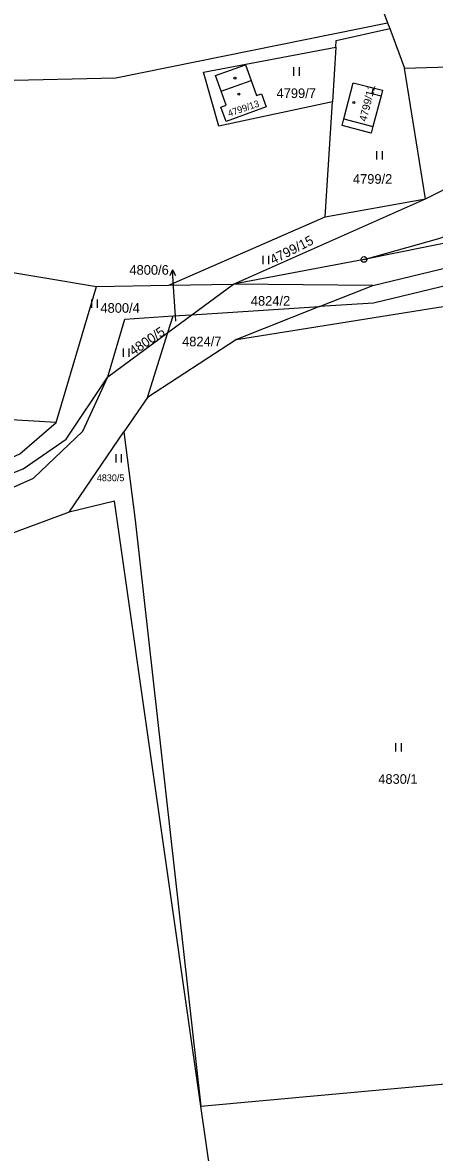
# Model space of a CAD drawing. Extents: x -733394 to -722299, y -1082822 to -1075049.
# Drawn here: x -724816.4 to -724743.7, y -1079117.9 to -1078918.2 of the extents above; entities that cross this region are included whole.
import ezdxf

# ---------------------------------------------------------------- set-up
doc = ezdxf.new("R2010")
doc.units = 0
for name, color, linetype in [('Hranice parcel', 7, 'Continuous'), ('Parcelní čísla', 7, 'Continuous'), ('Pop  PČ popisy', 7, 'Continuous'), ('Vnitřní kresba', 7, 'Continuous'), ('Značky bodu BP', 7, 'Continuous'), ('Značky budov', 7, 'Continuous'), ('Značky kultur', 7, 'Continuous')]:
    doc.layers.add(name, color=color, linetype=linetype)

msp = doc.modelspace()

# ---------------------------------------------------------------- linework, layer by layer
at = {"layer": 'Hranice parcel'}
for p, q in [((-724753.08, -1078915.42), (-724752.01, -1078918.26)), ((-724752.01, -1078918.26), (-724751.61, -1078919.31)), ((-724751.61, -1078919.31), (-724748.98, -1078926.29)), ((-724761.15, -1078922.58), (-724761.74, -1078932.24)), ((-724748.98, -1078926.29), (-724735.25, -1078925.89)), ((-724745.31, -1078949.41), (-724748.98, -1078926.29)), ((-724763, -1078952.57), (-724761.74, -1078932.24)), ((-724745.31, -1078949.41), (-724725.31, -1078939.16)), ((-724779.21, -1078964.47), (-724745.31, -1078949.41)), ((-724763, -1078952.57), (-724745.31, -1078949.41)), ((-724790.61, -1078964.66), (-724763, -1078952.57)), ((-724754.6, -1078964.69), (-724727.73, -1078958.22)), ((-724756.15, -1078960.1), (-724779.21, -1078964.47)), ((-724803.41, -1078964.87), (-724790.61, -1078964.66)), ((-724790.61, -1078964.66), (-724779.21, -1078964.47)), ((-724786.53, -1078969.87), (-724779.21, -1078964.47)), ((-724754.6, -1078964.69), (-724779.21, -1078964.47)), ((-724810.51, -1078988.92), (-724803.41, -1078964.87)), ((-724764.02, -1078968.43), (-724754.6, -1078964.69)), ((-724786.53, -1078969.87), (-724764.02, -1078968.43)), ((-724764.02, -1078968.43), (-724778.68, -1078974.24)), ((-724790.79, -1078973.02), (-724786.53, -1078969.87)), ((-724790.79, -1078973.02), (-724789.87, -1078970.09)), ((-724789.87, -1078970.09), (-724786.53, -1078969.87)), ((-724801.38, -1078980.84), (-724790.79, -1078973.02)), ((-724794.39, -1078984.52), (-724790.79, -1078973.02)), ((-724778.68, -1078974.24), (-724794.39, -1078984.52)), ((-724794.39, -1078984.52), (-724798.54, -1078990.59)), ((-724808.23, -1079004.77), (-724798.54, -1078990.59)), ((-724800.24, -1079002.81), (-724808.23, -1079004.77)), ((-724784.96, -1079109.76), (-724800.24, -1079002.81)), ((-724784.96, -1079109.76), (-724711.56, -1079103.08)), ((-724774.25, -1079184.64), (-724784.96, -1079109.76))]:
    msp.add_line(p, q, dxfattribs=at)
for points in [[(-724890.97, -1078922.67), (-724870.08, -1078928.49), (-724820.6, -1078928.47), (-724799.98, -1078928), (-724752.01, -1078918.26)], [(-724761.15, -1078922.58), (-724761.08, -1078921.38), (-724751.61, -1078919.31)], [(-724761.74, -1078932.24), (-724781.8, -1078936.55), (-724784.47, -1078926.98), (-724761.15, -1078922.58)], [(-724780.52, -1078935.72), (-724781.43, -1078933.2), (-724780.48, -1078932.86), (-724781.38, -1078930.35), (-724782.35, -1078927.62), (-724777.07, -1078925.72), (-724776.1, -1078928.45), (-724775.13, -1078931.15), (-724774.27, -1078930.85), (-724773.45, -1078933.13), (-724780.52, -1078935.72)], [(-724950.82, -1078929.74), (-724918.26, -1078941.56), (-724878.89, -1078950.82), (-724842.77, -1078958.28), (-724803.41, -1078964.87)], [(-724810.51, -1078988.92), (-724879.84, -1078984.8), (-724904.57, -1078987.44), (-724914.17, -1078963.93), (-724950.82, -1078929.74)], [(-724752.87, -1078930.2), (-724753.14, -1078931.21), (-724754.57, -1078936.61), (-724754.88, -1078937.77), (-724759.99, -1078936.41), (-724759.7, -1078935.25), (-724758.09, -1078928.88), (-724754.52, -1078929.78), (-724752.87, -1078930.2)], [(-724756.15, -1078960.1), (-724742.92, -1078956.39), (-724723.81, -1078949.68), (-724672.92, -1078941.37)], [(-724676.17, -1078948.17), (-724728.73, -1078954.58), (-724756.15, -1078960.1)], [(-724710.03, -1078956.17), (-724731.26, -1078962.24), (-724754.46, -1078967.81), (-724764.02, -1078968.43)], [(-724778.68, -1078974.24), (-724726.31, -1078965.87), (-724707.22, -1078966.92), (-724687.62, -1078974.14), (-724669.07, -1079005.79), (-724714.27, -1079034.96), (-724673.86, -1079054.28), (-724656.1, -1079078.63), (-724660.39, -1079088.11)], [(-724801.38, -1078980.84), (-724798.38, -1078970.64), (-724789.87, -1078970.09)], [(-725000.66, -1079082.28), (-724943.79, -1079054.81), (-724857.48, -1079017.99), (-724814.51, -1078998.77), (-724805.81, -1078990.46), (-724801.38, -1078980.84)], [(-724865.38, -1079016.36), (-724816.32, -1078997.1), (-724808.76, -1078991.88), (-724801.38, -1078980.84)], [(-724865.38, -1079016.36), (-724816.91, -1078994.44), (-724810.51, -1078988.92)], [(-724798.54, -1078990.59), (-724796.55, -1079006.2), (-724784.96, -1079109.76)], [(-724808.23, -1079004.77), (-724861.88, -1079024.71), (-725000.66, -1079082.28)]]:
    msp.add_lwpolyline(points, dxfattribs=at)
at = {"layer": 'Pop  PČ popisy'}
for p, q in [((-724789.99, -1078961.96), (-724790.42, -1078962.99)), ((-724789.78, -1078964.95), (-724789.99, -1078961.96)), ((-724789.99, -1078961.96), (-724789.42, -1078962.92)), ((-724789.38, -1078971.03), (-724789.78, -1078964.95))]:
    msp.add_line(p, q, dxfattribs=at)
at = {"layer": 'Vnitřní kresba'}
for p, q in [((-724781.38, -1078930.35), (-724776.1, -1078928.45)), ((-724754.52, -1078929.78), (-724754.78, -1078930.8)), ((-724754.78, -1078930.8), (-724753.14, -1078931.21)), ((-724759.7, -1078935.25), (-724754.57, -1078936.61))]:
    msp.add_line(p, q, dxfattribs=at)
at = {"layer": 'Značky bodu BP'}
for radius in [0.5, 0.0303]:
    msp.add_circle((-724756.15, -1078960.1), radius, dxfattribs=at)
at = {"layer": 'Značky budov'}
for centre in [(-724778.94, -1078928.09), (-724778.28, -1078930.9), (-724757.94, -1078932.37)]:
    msp.add_circle(centre, 0.175, dxfattribs=at)
at = {"layer": 'Značky kultur'}
for p, q in [((-724768.57, -1078927.65), (-724768.57, -1078926.15)), ((-724767.57, -1078927.65), (-724767.57, -1078926.15)), ((-724753.91, -1078942.45), (-724753.91, -1078940.95)), ((-724752.91, -1078942.45), (-724752.91, -1078940.95)), ((-724773.95, -1078960.95), (-724773.95, -1078959.45)), ((-724772.95, -1078960.95), (-724772.95, -1078959.45)), ((-724804.21, -1078968.68), (-724804.21, -1078967.18)), ((-724803.21, -1078968.68), (-724803.21, -1078967.18)), ((-724798.63, -1078977.32), (-724798.63, -1078975.82)), ((-724797.63, -1078977.32), (-724797.63, -1078975.82)), ((-724799.95, -1078996), (-724799.95, -1078994.5)), ((-724798.95, -1078996), (-724798.95, -1078994.5)), ((-724750.56, -1079047.1), (-724750.56, -1079045.6)), ((-724749.56, -1079047.1), (-724749.56, -1079045.6))]:
    msp.add_line(p, q, dxfattribs=at)

# ---------------------------------------------------------------- texts
at = {"layer": 'Parcelní čísla'}
for s, height, p in [('4799/7', 1.7, (-724771.6, -1078931.58)), ('4799/2', 1.7, (-724758.11, -1078946.73)), ('4800/6', 1.7, (-724797.58, -1078962.81)), ('4824/2', 1.7, (-724776.14, -1078968.28)), ('4800/4', 1.7, (-724802.7, -1078969.53)), ('4824/7', 1.7, (-724788.28, -1078975.46)), ('4830/5', 1.19, (-724803.34, -1078999.3)), ('4830/1', 1.7, (-724753.64, -1079052.79))]:
    msp.add_text(s, height=height, dxfattribs=at).set_placement(p)
for s, height, rotation, p in [('4799/11', 1.36, 76, (-724755.73, -1078935.82)), ('4799/13', 1.19, 19, (-724779.98, -1078934.91)), ('4799/15', 1.7, 27, (-724772.22, -1078961.03)), ('4800/5', 1.7, 34, (-724796.89, -1078977.18))]:
    msp.add_text(s, height=height, rotation=rotation, dxfattribs=at).set_placement(p)

doc.saveas('drawing.dxf')
